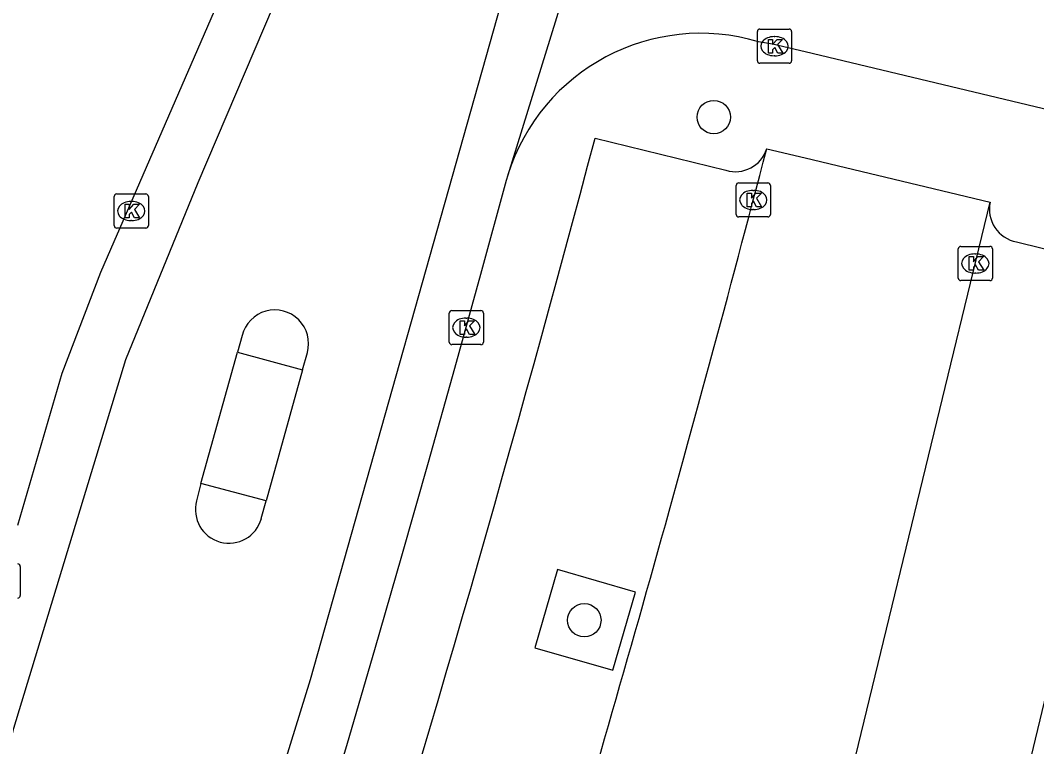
# Model space of a CAD drawing. Extents: x 162812 to 163818, y 381639 to 382470.
# Drawn here: x 163477.02 to 163506.77, y 382091.75 to 382113.02 of the extents above; entities that cross this region are included whole.
import ezdxf

# ---------------------------------------------------------------- set-up
doc = ezdxf.new("R2010")
doc.units = 0
for name, color, linetype in [('IMGEO_Boom', 7, 'Continuous'), ('IMGEO_Kolk', 7, 'Continuous'), ('IMGEO_Parkeervlak_gesloten', 7, 'Continuous'), ('IMGEO_Rijbaan_lokaal_gesloten', 7, 'Continuous'), ('IMGEO_Rijbaan_lokaal_open', 7, 'Continuous'), ('IMGEO_Voetpad_open', 7, 'Continuous')]:
    doc.layers.add(name, color=color, linetype=linetype)

msp = doc.modelspace()

# ---------------------------------------------------------------- linework, layer by layer
at = {"layer": 'IMGEO_Boom'}
for centre in [(163497.321, 382110.19), (163493.529, 382095.455)]:
    msp.add_circle(centre, 0.489, dxfattribs=at)
at = {"layer": 'IMGEO_Kolk'}
for p, q in [((163498.598, 382111.839), (163498.598, 382112.691)), ((163498.673, 382112.765), (163499.525, 382112.765)), ((163499.599, 382112.691), (163499.599, 382111.839)), ((163499.086, 382112.545), (163499.111, 382112.545)), ((163499.525, 382111.765), (163498.673, 382111.765)), ((163499.109, 382111.985), (163499.084, 382111.985)), ((163497.976, 382107.338), (163497.976, 382108.19)), ((163498.051, 382108.264), (163498.903, 382108.264)), ((163498.977, 382108.19), (163498.977, 382107.338)), ((163479.838, 382107.938), (163480.69, 382107.938)), ((163498.464, 382108.044), (163498.489, 382108.044)), ((163479.763, 382107.012), (163479.763, 382107.864)), ((163480.251, 382107.718), (163480.276, 382107.718)), ((163480.764, 382107.864), (163480.764, 382107.012)), ((163498.487, 382107.484), (163498.462, 382107.484)), ((163480.274, 382107.158), (163480.249, 382107.158)), ((163498.903, 382107.264), (163498.051, 382107.264)), ((163480.69, 382106.938), (163479.838, 382106.938)), ((163504.478, 382105.476), (163504.478, 382106.328)), ((163504.553, 382106.402), (163505.405, 382106.402)), ((163504.966, 382106.182), (163504.991, 382106.182)), ((163505.479, 382106.328), (163505.479, 382105.476)), ((163504.989, 382105.622), (163504.964, 382105.622)), ((163505.405, 382105.402), (163504.553, 382105.402)), ((163489.574, 382103.599), (163489.574, 382104.451)), ((163489.649, 382104.525), (163490.501, 382104.525)), ((163490.575, 382104.451), (163490.575, 382103.599)), ((163490.062, 382104.305), (163490.087, 382104.305)), ((163490.085, 382103.745), (163490.06, 382103.745)), ((163490.501, 382103.525), (163489.649, 382103.525)), ((163477.015, 382097.033), (163477.015, 382096.181))]:
    msp.add_line(p, q, dxfattribs=at)
for points in [[(163498.598, 382111.839), (163498.598, 382112.691)], [(163498.673, 382112.765), (163499.525, 382112.765)], [(163499.599, 382112.691), (163499.599, 382111.839)], [(163498.919, 382112.465), (163499.042, 382112.465), (163499.042, 382112.314), (163499.172, 382112.465), (163499.336, 382112.465), (163499.19, 382112.314), (163499.343, 382112.065), (163499.191, 382112.065), (163499.106, 382112.229), (163499.042, 382112.162), (163499.042, 382112.065), (163498.919, 382112.065), (163498.919, 382112.465)], [(163499.525, 382111.765), (163498.673, 382111.765)], [(163497.976, 382107.338), (163497.976, 382108.19)], [(163498.051, 382108.264), (163498.903, 382108.264)], [(163498.977, 382108.19), (163498.977, 382107.338)], [(163479.838, 382107.938), (163480.69, 382107.938)], [(163498.297, 382107.964), (163498.42, 382107.964), (163498.42, 382107.813), (163498.55, 382107.964), (163498.714, 382107.964), (163498.568, 382107.813), (163498.721, 382107.564), (163498.569, 382107.564), (163498.484, 382107.728), (163498.42, 382107.661), (163498.42, 382107.564), (163498.297, 382107.564), (163498.297, 382107.964)], [(163479.763, 382107.012), (163479.763, 382107.864)], [(163480.084, 382107.638), (163480.207, 382107.638), (163480.207, 382107.487), (163480.337, 382107.638), (163480.501, 382107.638), (163480.355, 382107.487), (163480.508, 382107.238), (163480.356, 382107.238), (163480.271, 382107.402), (163480.207, 382107.335), (163480.207, 382107.238), (163480.084, 382107.238), (163480.084, 382107.638)], [(163480.764, 382107.864), (163480.764, 382107.012)], [(163498.903, 382107.264), (163498.051, 382107.264)], [(163480.69, 382106.938), (163479.838, 382106.938)], [(163504.478, 382105.476), (163504.478, 382106.328)], [(163504.553, 382106.402), (163505.405, 382106.402)], [(163505.479, 382106.328), (163505.479, 382105.476)], [(163504.799, 382106.102), (163504.922, 382106.102), (163504.922, 382105.951), (163505.052, 382106.102), (163505.216, 382106.102), (163505.07, 382105.951), (163505.223, 382105.702), (163505.071, 382105.702), (163504.986, 382105.866), (163504.922, 382105.799), (163504.922, 382105.702), (163504.799, 382105.702), (163504.799, 382106.102)], [(163505.405, 382105.402), (163504.553, 382105.402)], [(163489.574, 382103.599), (163489.574, 382104.451)], [(163489.649, 382104.525), (163490.501, 382104.525)], [(163490.575, 382104.451), (163490.575, 382103.599)], [(163489.895, 382104.225), (163490.018, 382104.225), (163490.018, 382104.074), (163490.148, 382104.225), (163490.312, 382104.225), (163490.166, 382104.074), (163490.319, 382103.825), (163490.167, 382103.825), (163490.082, 382103.989), (163490.018, 382103.922), (163490.018, 382103.825), (163489.895, 382103.825), (163489.895, 382104.225)], [(163490.501, 382103.525), (163489.649, 382103.525)], [(163477.015, 382097.033), (163477.015, 382096.181)]]:
    msp.add_lwpolyline(points, dxfattribs=at)
for centre, start, end in [((163498.675, 382112.689), 91.552, 178.448), ((163498.675, 382112.689), 91.552, 178.448), ((163499.523, 382112.689), 1.552, 88.448), ((163499.523, 382112.689), 1.552, 88.448), ((163498.675, 382111.841), 181.552, 268.448), ((163498.675, 382111.841), 181.552, 268.448), ((163499.523, 382111.841), 271.552, 358.448), ((163499.523, 382111.841), 271.552, 358.448), ((163498.053, 382108.188), 91.552, 178.448), ((163498.053, 382108.188), 91.552, 178.448), ((163498.901, 382108.188), 1.552, 88.448), ((163498.901, 382108.188), 1.552, 88.448), ((163479.84, 382107.862), 91.552, 178.448), ((163479.84, 382107.862), 91.552, 178.448), ((163480.688, 382107.862), 1.552, 88.448), ((163480.688, 382107.862), 1.552, 88.448), ((163498.053, 382107.34), 181.552, 268.448), ((163498.053, 382107.34), 181.552, 268.448), ((163498.901, 382107.34), 271.552, 358.448), ((163498.901, 382107.34), 271.552, 358.448), ((163479.84, 382107.014), 181.552, 268.448), ((163479.84, 382107.014), 181.552, 268.448), ((163480.688, 382107.014), 271.552, 358.448), ((163480.688, 382107.014), 271.552, 358.448), ((163504.555, 382106.326), 91.552, 178.448), ((163504.555, 382106.326), 91.552, 178.448), ((163505.403, 382106.326), 1.552, 88.448), ((163505.403, 382106.326), 1.552, 88.448), ((163504.555, 382105.478), 181.552, 268.448), ((163504.555, 382105.478), 181.552, 268.448), ((163505.403, 382105.478), 271.552, 358.448), ((163505.403, 382105.478), 271.552, 358.448), ((163489.651, 382104.449), 91.552, 178.448), ((163489.651, 382104.449), 91.552, 178.448), ((163490.499, 382104.449), 1.552, 88.448), ((163490.499, 382104.449), 1.552, 88.448), ((163489.651, 382103.601), 181.552, 268.448), ((163489.651, 382103.601), 181.552, 268.448), ((163490.499, 382103.601), 271.552, 358.448), ((163490.499, 382103.601), 271.552, 358.448), ((163476.939, 382097.031), 1.552, 88.448), ((163476.939, 382097.031), 1.552, 88.448), ((163476.939, 382096.183), 271.552, 358.448), ((163476.939, 382096.183), 271.552, 358.448)]:
    msp.add_arc(centre, 0.0765, start, end, dxfattribs=at)
for centre, major_axis, ratio, start_param, end_param in [((163499.085, 382112.265), (-0.387, 0.002), 0.722429, 4.712389, 7.853982), ((163499.11, 382112.265), (-0.39, 0.002), 0.717154, 1.570796, 4.712389), ((163498.463, 382107.764), (-0.387, 0.002), 0.722429, 4.712389, 7.853982), ((163498.488, 382107.764), (-0.39, 0.002), 0.717154, 1.570796, 4.712389), ((163480.25, 382107.438), (-0.387, 0.002), 0.722429, 4.712389, 7.853982), ((163480.275, 382107.438), (-0.39, 0.002), 0.717154, 1.570796, 4.712389), ((163504.965, 382105.902), (-0.387, 0.002), 0.722429, 4.712389, 7.853982), ((163504.99, 382105.902), (-0.39, 0.002), 0.717154, 1.570796, 4.712389), ((163490.061, 382104.025), (-0.387, 0.002), 0.722429, 4.712389, 7.853982), ((163490.086, 382104.025), (-0.39, 0.002), 0.717154, 1.570796, 4.712389)]:
    msp.add_ellipse(centre, major_axis=major_axis, ratio=ratio, start_param=start_param, end_param=end_param, dxfattribs=at)
at = {"layer": 'IMGEO_Parkeervlak_gesloten'}
msp.add_lwpolyline([(163495.029, 382096.275), (163492.743, 382096.939), (163492.083, 382094.65), (163494.366, 382093.989), (163495.029, 382096.275)], dxfattribs=at)
at = {"layer": 'IMGEO_Rijbaan_lokaal_gesloten'}
for points in [[(163468.58, 382038.058), (163469.001, 382040.4), (163469.442, 382043.237), (163472.247, 382052.642), (163476.268, 382063.863), (163485.511, 382093.716), (163491.083, 382113.477), (163493.27, 382120.04), (163496.345, 382129.936), (163499.769, 382142.519), (163501.707, 382150.226), (163512.256, 382193.448), (163523.364, 382238.62), (163524.776, 382244.371), (163526.46, 382251.061), (163528.706, 382260.766)], [(163461.686, 382040.98), (163463.691, 382045.81), (163467.696, 382056.208), (163473.094, 382072.933), (163474.222, 382079.849), (163475.514, 382086.822), (163476.825, 382092.292), (163480.102, 382103.094), (163482.226, 382108.27), (163486.639, 382118.629), (163489.249, 382125.192), (163491.788, 382132.814), (163494.751, 382144.389), (163498.772, 382160.762), (163499.478, 382163.585), (163504.274, 382182.766)], [(163496.331, 382124.775), (163491.288, 382108.493)], [(163485.535, 382119.831), (163479.364, 382105.637), (163478.229, 382102.682), (163476.932, 382098.229)], [(163491.288, 382108.493), (163491.241, 382108.337), (163490.492, 382105.581), (163489.731, 382102.827), (163488.96, 382100.077), (163488.178, 382097.329), (163487.386, 382094.584), (163486.582, 382091.842), (163485.768, 382089.104), (163484.943, 382086.368), (163484.108, 382083.636), (163483.262, 382080.907), (163482.405, 382078.181), (163481.537, 382075.459), (163480.659, 382072.74), (163479.77, 382070.025), (163478.871, 382067.314), (163477.961, 382064.605), (163477.04, 382061.901), (163476.109, 382059.201), (163475.051, 382056.077)], [(163483.512, 382103.797), (163483.374, 382103.309)], [(163482.298, 382099.456), (163483.374, 382103.309)], [(163485.276, 382102.791), (163485.421, 382103.295)], [(163485.276, 382102.791), (163484.217, 382098.955)], [(163482.298, 382099.456), (163482.177, 382098.949)], [(163484.072, 382098.436), (163484.217, 382098.955)]]:
    msp.add_lwpolyline(points, dxfattribs=at)
for centre, radius, start, end in [((163484.469, 382103.556), 0.987, 344.6438, 165.8898), ((163483.125, 382098.693), 0.982, 164.9088, 344.796)]:
    msp.add_arc(centre, radius, start, end, dxfattribs=at)
at = {"layer": 'IMGEO_Rijbaan_lokaal_open'}
for points in [[(163514.354, 382108.67), (163509.872, 382109.741), (163507.627, 382110.277), (163500, 382112.099), (163499.041, 382112.328), (163498.631, 382112.395)], [(163498.871, 382109.264), (163500, 382108.994), (163505.414, 382107.699)], [(163487.644, 382051.623), (163494.555, 382068.399), (163497.236, 382074.853), (163497.87, 382076.6), (163500, 382085.381), (163505.414, 382107.699)]]:
    msp.add_lwpolyline(points, dxfattribs=at)
for centre, radius, start, end in [((163496.94, 382106.718), 5.924, 73.4096, 162.5619), ((162855.459, 382276.766), 664.857, 343.161488, 345.407879)]:
    msp.add_arc(centre, radius, start, end, dxfattribs=at)
at = {"layer": 'IMGEO_Voetpad_open'}
for points in [[(163493.847, 382109.576), (163497.675, 382108.633)], [(163506.183, 382106.534), (163510.019, 382105.591), (163509.556, 382103.673)], [(163509.556, 382103.673), (163502.402, 382074.034), (163498.974, 382066.014), (163492.558, 382050.517)], [(163483.374, 382103.309), (163485.276, 382102.791)], [(163484.217, 382098.955), (163482.298, 382099.456)]]:
    msp.add_lwpolyline(points, dxfattribs=at)
for centre, radius, start, end in [((162848.638, 382280.827), 667.549, 340.438548, 345.135307), ((163497.955, 382109.551), 0.96, 253.0156, 342.6159), ((163506.366, 382107.491), 0.975, 167.6869, 259.1696)]:
    msp.add_arc(centre, radius, start, end, dxfattribs=at)

doc.saveas('drawing.dxf')
